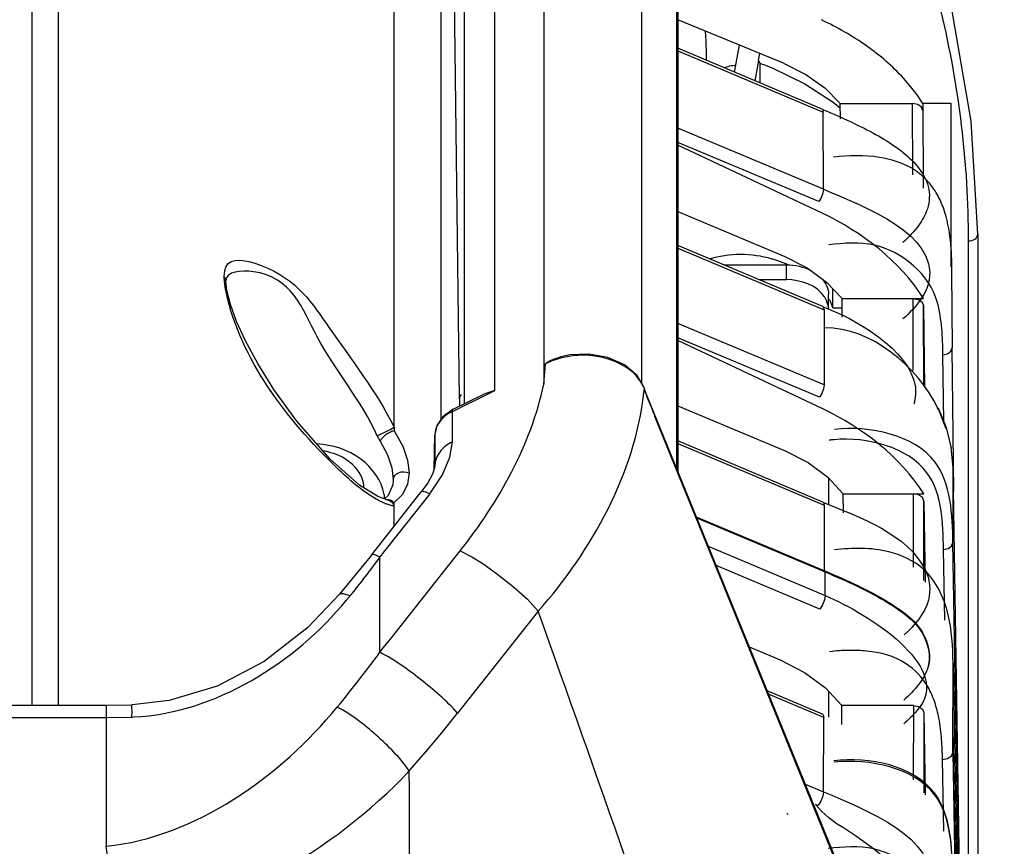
# Paper-space layout 'Sheet' of a CAD drawing. Header units: inches. Extents: x 0.2 to 10.8, y 0.2 to 8.3.
# Tile 421 of 545: x 7.864 to 8.053, y 5.119 to 5.277. Entities that reach past the tile are written whole.
import ezdxf

# ---------------------------------------------------------------- set-up
doc = ezdxf.new("R2010")
doc.units = ezdxf.units.IN
doc.header["$MEASUREMENT"] = 0
doc.layers.get('0').update_dxf_attribs({"lineweight": 5})

psp = doc.layouts.new('Sheet')

# ---------------------------------------------------------------- linework, layer by layer
at = {"color": 0, "linetype": 'ByBlock', "lineweight": -3}
for p, q in [((7.866782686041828, 5.421475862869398), (7.866782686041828, 5.146248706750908)), ((7.964639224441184, 5.422349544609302), (7.96463920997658, 5.207618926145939)), ((7.871850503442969, 5.146248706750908), (7.871850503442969, 5.41684822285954)), ((7.95526583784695, 5.206424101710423), (7.95526583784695, 5.417497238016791)), ((7.983315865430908, 5.416727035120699), (7.983315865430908, 5.207838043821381)), ((7.94941817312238, 5.408520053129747), (7.94941817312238, 5.203842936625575)), ((7.99006901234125, 5.191417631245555), (7.99006901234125, 5.39607423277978)), ((7.990273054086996, 5.394807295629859), (7.990273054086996, 5.190917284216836)), ((7.936076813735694, 5.199381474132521), (7.936076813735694, 5.314701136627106)), ((7.948519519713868, 5.204848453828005), (7.947189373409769, 5.313255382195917)), ((7.945040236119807, 5.200933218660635), (7.945040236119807, 5.311039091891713)), ((8.010495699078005, 5.268964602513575), (7.990273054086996, 5.277284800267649)), ((8.017847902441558, 5.260192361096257), (7.990273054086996, 5.271834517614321)), ((7.990273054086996, 5.271363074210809), (8.018068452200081, 5.259627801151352)), ((8.001119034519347, 5.267255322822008), (8.002085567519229, 5.272424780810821)), ((8.00572440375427, 5.269502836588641), (8.005943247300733, 5.270837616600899)), ((8.00572440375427, 5.269502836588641), (8.005977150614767, 5.270834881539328)), ((8.00572440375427, 5.269502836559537), (8.005012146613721, 5.265611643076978)), ((8.0060418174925, 5.268912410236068), (8.00684795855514, 5.268636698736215)), ((8.00684795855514, 5.268636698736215), (8.007645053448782, 5.268335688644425)), ((8.007645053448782, 5.268335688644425), (8.008432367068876, 5.268009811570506)), ((8.008432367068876, 5.268009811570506), (8.01454441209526, 5.2650569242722)), ((8.01454441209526, 5.2650569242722), (8.019997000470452, 5.261554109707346)), ((8.0184033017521, 5.264249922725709), (8.021346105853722, 5.261252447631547)), ((8.019997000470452, 5.261554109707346), (8.021357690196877, 5.260401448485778)), ((8.01814449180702, 5.244889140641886), (8.018068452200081, 5.259627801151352)), ((8.021386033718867, 5.258319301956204), (8.021346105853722, 5.261252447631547)), ((8.021346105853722, 5.261252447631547), (8.035149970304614, 5.261252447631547)), ((8.03519629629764, 5.247637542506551), (8.035149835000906, 5.261252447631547)), ((8.03715091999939, 5.261250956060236), (8.037200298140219, 5.245123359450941)), ((8.042549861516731, 5.261250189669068), (8.03715091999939, 5.261250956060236)), ((8.042549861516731, 5.230085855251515), (8.042549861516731, 5.261250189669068)), ((8.01814449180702, 5.244889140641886), (7.990273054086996, 5.256585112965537)), ((8.01722696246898, 5.242522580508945), (7.990273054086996, 5.25383304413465)), ((8.017902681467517, 5.240283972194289), (7.990273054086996, 5.253342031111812)), ((7.990273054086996, 5.240617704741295), (8.010706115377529, 5.232034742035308)), ((8.04763216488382, 5.236273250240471), (8.04763216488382, 4.902244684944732)), ((8.017982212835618, 5.222471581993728), (7.990273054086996, 5.234140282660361)), ((7.990273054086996, 5.233638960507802), (8.01822897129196, 5.221843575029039)), ((8.045863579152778, 5.006373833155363), (8.04586357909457, 5.23500065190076)), ((7.999078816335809, 5.230432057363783), (8.011077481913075, 5.230432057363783)), ((8.011077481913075, 5.227603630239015), (8.011077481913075, 5.230432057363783)), ((8.005795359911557, 5.227603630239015), (8.011077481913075, 5.227603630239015)), ((8.042763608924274, 5.214579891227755), (8.042688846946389, 5.229155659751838)), ((8.018707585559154, 5.227139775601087), (8.021665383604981, 5.224023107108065)), ((8.019916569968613, 5.222220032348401), (8.019907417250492, 5.225875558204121)), ((8.019077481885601, 5.221946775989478), (8.019077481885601, 5.224775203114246)), ((8.021665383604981, 5.224023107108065), (8.037247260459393, 5.22402312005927)), ((8.021702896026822, 5.220447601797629), (8.021665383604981, 5.224023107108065)), ((8.035289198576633, 5.210210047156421), (8.035263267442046, 5.224023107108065)), ((8.019916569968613, 5.222220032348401), (8.021684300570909, 5.222220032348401)), ((8.03726320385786, 5.222620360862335), (8.037440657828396, 5.207015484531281)), ((8.037291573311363, 5.207236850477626), (8.037263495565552, 5.222620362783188)), ((8.01822897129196, 5.221843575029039), (8.018260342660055, 5.207496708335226)), ((8.018260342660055, 5.207496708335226), (7.990273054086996, 5.219241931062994)), ((8.017342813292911, 5.205130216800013), (7.990273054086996, 5.216489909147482)), ((8.017970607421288, 5.202907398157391), (7.990273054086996, 5.215998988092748)), ((8.043030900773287, 5.187140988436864), (8.04272115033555, 5.214578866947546)), ((8.04111262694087, 5.20049121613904), (8.040967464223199, 5.213292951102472)), ((7.96463921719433, 5.207620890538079), (7.96498229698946, 5.211531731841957)), ((7.984181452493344, 5.205874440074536), (7.983903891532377, 5.206847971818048)), ((7.947180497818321, 5.202433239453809), (7.95526583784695, 5.206424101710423)), ((7.947348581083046, 5.202821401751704), (7.953185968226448, 5.205702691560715)), ((7.95526583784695, 5.206424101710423), (7.953186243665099, 5.205702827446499)), ((7.983738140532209, 5.205954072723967), (7.983761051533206, 5.206081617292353)), ((7.983782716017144, 5.205965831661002), (7.983796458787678, 5.206091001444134)), ((7.983943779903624, 5.206392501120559), (7.983843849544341, 5.206536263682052)), ((7.984112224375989, 5.206070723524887), (7.983943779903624, 5.206392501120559)), ((7.984108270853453, 5.206075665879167), (7.984136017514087, 5.206012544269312)), ((7.984269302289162, 5.205680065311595), (7.984135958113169, 5.206014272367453)), ((8.022800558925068, 5.111168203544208), (7.984269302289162, 5.205680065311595)), ((7.948519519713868, 5.204848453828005), (7.948519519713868, 5.203399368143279)), ((7.990273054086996, 5.203500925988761), (8.010807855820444, 5.194874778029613)), ((8.040063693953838, 5.203118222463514), (8.040154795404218, 5.202708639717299)), ((7.947180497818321, 5.196612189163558), (7.947180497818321, 5.202433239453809)), ((8.022808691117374, 5.11071015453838), (7.985887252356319, 5.201445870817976)), ((7.986006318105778, 5.201264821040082), (7.985966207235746, 5.201478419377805)), ((8.040155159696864, 5.202708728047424), (8.039936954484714, 5.203032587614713)), ((8.040155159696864, 5.202708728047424), (8.0399920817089, 5.203046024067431)), ((8.041605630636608, 5.199081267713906), (8.040155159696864, 5.202708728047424)), ((7.935410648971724, 5.198995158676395), (7.936073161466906, 5.199387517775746)), ((7.936071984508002, 5.199386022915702), (7.936060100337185, 5.198948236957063)), ((7.932787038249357, 5.197759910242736), (7.933367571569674, 5.196723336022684)), ((7.932787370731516, 5.197760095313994), (7.934798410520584, 5.198679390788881)), ((7.934798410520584, 5.198679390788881), (7.935410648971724, 5.198995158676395)), ((7.936060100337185, 5.198948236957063), (7.936065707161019, 5.198703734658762)), ((7.943673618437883, 5.191355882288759), (7.943836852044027, 5.197966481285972)), ((7.943836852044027, 5.197966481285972), (7.943836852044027, 5.192110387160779)), ((8.018031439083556, 5.185098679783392), (7.990273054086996, 5.196816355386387)), ((7.990273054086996, 5.196292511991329), (8.018276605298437, 5.184471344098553)), ((8.0424967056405, 5.195503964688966), (8.042847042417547, 5.191613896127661)), ((7.943834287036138, 5.192004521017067), (7.943836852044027, 5.192110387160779)), ((7.943836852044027, 5.192110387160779), (7.943835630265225, 5.192011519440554)), ((7.942860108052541, 5.186691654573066), (7.945283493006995, 5.190321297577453)), ((8.042846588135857, 5.191601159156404), (8.042877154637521, 5.177338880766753)), ((8.042874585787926, 5.19160096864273), (8.044213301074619, 5.104879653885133)), ((8.019077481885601, 5.189715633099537), (8.019077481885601, 5.18454574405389)), ((7.931702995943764, 5.174950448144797), (7.941231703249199, 5.187042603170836)), ((7.934674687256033, 5.185545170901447), (7.932919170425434, 5.186130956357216)), ((7.942860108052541, 5.186691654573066), (7.933331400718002, 5.17459949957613)), ((7.934874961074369, 5.18631760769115), (7.934201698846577, 5.185702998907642)), ((8.021936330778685, 5.183034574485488), (8.021908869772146, 5.186678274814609)), ((8.021908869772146, 5.186678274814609), (8.037293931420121, 5.186678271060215)), ((8.035322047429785, 5.172618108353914), (8.035318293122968, 5.186678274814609)), ((7.9345534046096, 5.18555826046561), (7.934676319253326, 5.185545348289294)), ((7.934689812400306, 5.185543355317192), (7.935028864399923, 5.185453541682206)), ((7.935028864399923, 5.185453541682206), (7.935531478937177, 5.18514892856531)), ((7.935448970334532, 5.185474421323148), (7.936077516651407, 5.185010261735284)), ((7.935531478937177, 5.18514892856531), (7.935643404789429, 5.185041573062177)), ((7.935643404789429, 5.185041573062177), (7.936077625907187, 5.18432231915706)), ((7.936076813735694, 5.180500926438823), (7.936076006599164, 5.185009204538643)), ((8.018276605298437, 5.184471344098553), (8.018267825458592, 5.171972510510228)), ((8.03731814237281, 5.185281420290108), (8.037586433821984, 5.169800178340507)), ((8.037322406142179, 5.170128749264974), (8.037318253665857, 5.185281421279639)), ((7.993798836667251, 5.182271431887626), (8.018529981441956, 5.171862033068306)), ((7.993875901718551, 5.182082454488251), (8.018457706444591, 5.171736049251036)), ((8.04963747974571, 4.786553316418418), (8.042862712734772, 5.177338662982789)), ((7.931702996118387, 5.174950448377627), (7.925611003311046, 5.167461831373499)), ((7.996093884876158, 5.17664356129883), (8.018451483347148, 5.167233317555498)), ((8.041318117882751, 5.162506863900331), (8.041081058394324, 5.176049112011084)), ((7.933331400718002, 5.156376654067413), (7.933331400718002, 5.17459949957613)), ((8.017427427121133, 5.164604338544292), (7.997600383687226, 5.172949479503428)), ((8.018267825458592, 5.171972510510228), (8.01851398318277, 5.171843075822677)), ((8.018451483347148, 5.167233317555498), (8.018457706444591, 5.171736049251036)), ((7.963601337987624, 5.164229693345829), (7.948177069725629, 5.14472895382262)), ((8.003936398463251, 5.157414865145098), (8.009839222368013, 5.15493038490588)), ((8.042873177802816, 5.137295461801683), (8.042892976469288, 5.154280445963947)), ((8.042893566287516, 5.154281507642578), (8.052695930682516, 4.619785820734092)), ((8.017957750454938, 5.14454382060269), (8.00736169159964, 5.149016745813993)), ((8.019077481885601, 5.148965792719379), (8.019077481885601, 5.143951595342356)), ((8.018202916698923, 5.143916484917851), (8.007619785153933, 5.148383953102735)), ((7.53879384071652, 5.146248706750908), (7.880961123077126, 5.146248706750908)), ((7.880961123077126, 5.146248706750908), (7.88595551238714, 5.146344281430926)), ((7.880961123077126, 5.146248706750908), (7.880961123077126, 5.119292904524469)), ((8.021634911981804, 5.142605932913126), (8.021655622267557, 5.14620285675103)), ((8.035312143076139, 5.14620285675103), (8.021655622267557, 5.14620285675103)), ((8.035312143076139, 5.14620285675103), (8.035296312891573, 5.1320033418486)), ((8.037312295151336, 5.144806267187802), (8.037290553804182, 5.129514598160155)), ((8.037311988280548, 5.144806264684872), (8.037588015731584, 5.129143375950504)), ((7.53879384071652, 5.143905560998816), (7.880961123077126, 5.143905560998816)), ((7.880961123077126, 5.143905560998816), (7.885829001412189, 5.143998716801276)), ((8.018146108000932, 5.129708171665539), (8.018202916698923, 5.143916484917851)), ((8.042879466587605, 5.14180626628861), (8.05229527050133, 4.619785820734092)), ((8.05205837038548, 4.619785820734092), (8.042888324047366, 5.137295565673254)), ((8.041116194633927, 5.122214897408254), (8.04087354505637, 5.135864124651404)), ((8.014636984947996, 5.131180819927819), (8.018146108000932, 5.129708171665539)), ((8.017126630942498, 5.12707873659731), (8.016572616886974, 5.127314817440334))]:
    psp.add_line(p, q, dxfattribs=at)
for points in [[(8.047629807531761, 5.236285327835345), (8.046369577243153, 5.257929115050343), (8.04265045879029, 5.279329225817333)], [(7.995514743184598, 5.275128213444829), (7.995631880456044, 5.273319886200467), (7.995676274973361, 5.270637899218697), (7.995685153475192, 5.26954951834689)], [(8.00572440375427, 5.269502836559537), (8.005774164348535, 5.269285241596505), (8.005870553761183, 5.269082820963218), (8.006041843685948, 5.26891244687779)], [(8.010495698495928, 5.268964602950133), (8.01474898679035, 5.266847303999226), (8.0184033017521, 5.264249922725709)], [(8.037150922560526, 5.261254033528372), (8.036020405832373, 5.262918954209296), (8.034770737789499, 5.264544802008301), (8.03340609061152, 5.266125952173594)], [(8.017847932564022, 5.260192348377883), (8.01793939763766, 5.260125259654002), (8.018068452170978, 5.259627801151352)], [(8.037149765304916, 5.259870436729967), (8.036880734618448, 5.260562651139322), (8.036150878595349, 5.261066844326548), (8.035149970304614, 5.261252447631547)], [(8.01814449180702, 5.244889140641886), (8.01802810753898, 5.244126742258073), (8.017698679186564, 5.243264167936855), (8.017226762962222, 5.242522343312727)], [(8.010706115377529, 5.232034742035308), (8.015015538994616, 5.229838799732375), (8.018707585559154, 5.227139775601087)], [(7.932919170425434, 5.186130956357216), (7.929401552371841, 5.188314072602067), (7.923826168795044, 5.193271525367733), (7.917442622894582, 5.200584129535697), (7.913061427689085, 5.20662917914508), (7.909950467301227, 5.211596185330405), (7.907606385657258, 5.215918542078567), (7.905904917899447, 5.21962975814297), (7.904735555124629, 5.222826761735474), (7.90406375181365, 5.225502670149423), (7.903877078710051, 5.227356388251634)], [(8.035263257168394, 5.22402066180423), (8.036261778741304, 5.223832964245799), (8.036987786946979, 5.223324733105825), (8.03726320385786, 5.222620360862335)], [(8.017982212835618, 5.222471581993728), (8.018084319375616, 5.22239690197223), (8.018228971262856, 5.221843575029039)], [(8.040952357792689, 5.213264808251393), (8.041855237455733, 5.213453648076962), (8.042497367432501, 5.213929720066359), (8.04272115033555, 5.214578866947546)], [(7.96498229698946, 5.211531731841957), (7.965177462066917, 5.211703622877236), (7.96539146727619, 5.211848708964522), (7.965632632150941, 5.211984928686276), (7.965902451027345, 5.212123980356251), (7.96620268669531, 5.212264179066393), (7.966536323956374, 5.212406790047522), (7.966907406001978, 5.212549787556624), (7.967320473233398, 5.212691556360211), (7.967780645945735, 5.212829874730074), (7.967889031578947, 5.212859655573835)], [(7.983903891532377, 5.206847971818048), (7.982473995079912, 5.20925551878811), (7.98005367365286, 5.211295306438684), (7.976873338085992, 5.21272702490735), (7.973265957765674, 5.213366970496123), (7.969606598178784, 5.213204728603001), (7.967893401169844, 5.212846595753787)], [(8.018260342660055, 5.207496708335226), (8.018143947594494, 5.206734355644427), (8.017814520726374, 5.205871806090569), (8.017342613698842, 5.205129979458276)], [(8.040063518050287, 5.20311858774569), (8.041567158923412, 5.199352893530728), (8.042506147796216, 5.195364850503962)], [(7.947348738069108, 5.202821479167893), (7.947058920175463, 5.202671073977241), (7.945326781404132, 5.20136086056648), (7.94422004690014, 5.199709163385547), (7.943837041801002, 5.197981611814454)], [(7.936065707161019, 5.198703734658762), (7.937694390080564, 5.195756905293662), (7.938607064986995, 5.193077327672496), (7.93890044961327, 5.190666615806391)], [(7.933367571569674, 5.196723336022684), (7.934765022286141, 5.194124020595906), (7.935608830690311, 5.191639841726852), (7.935877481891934, 5.189451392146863)], [(7.945283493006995, 5.190321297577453), (7.94672027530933, 5.193697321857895), (7.947180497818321, 5.196612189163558)], [(8.010807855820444, 5.194874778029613), (8.015191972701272, 5.192632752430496), (8.01893325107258, 5.189870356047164), (8.021908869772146, 5.186678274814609)], [(7.943835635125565, 5.192012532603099), (7.943771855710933, 5.191633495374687), (7.943349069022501, 5.190438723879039), (7.942466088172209, 5.188792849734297), (7.941231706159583, 5.187042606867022)], [(7.93890044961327, 5.190666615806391), (7.938590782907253, 5.188481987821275), (7.937653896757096, 5.186553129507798), (7.936076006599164, 5.185009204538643)], [(7.935877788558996, 5.189430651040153), (7.935785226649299, 5.188367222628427), (7.934874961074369, 5.18631760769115)], [(8.03731814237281, 5.185281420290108), (8.037041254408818, 5.18598187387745), (8.036312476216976, 5.18648996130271), (8.03531828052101, 5.18667584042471)], [(7.934467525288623, 5.185614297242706), (7.93472994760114, 5.185666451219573), (7.935448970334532, 5.185474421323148)], [(8.018031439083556, 5.185098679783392), (8.018133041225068, 5.185024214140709), (8.018276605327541, 5.184471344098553)], [(8.041081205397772, 5.176038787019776), (8.041963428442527, 5.176217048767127), (8.042619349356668, 5.176685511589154), (8.042862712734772, 5.177338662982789)], [(7.948680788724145, 5.175755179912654), (7.950925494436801, 5.174604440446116), (7.952978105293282, 5.173321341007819), (7.955889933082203, 5.171254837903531), (7.958885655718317, 5.168892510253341), (7.961561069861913, 5.166508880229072), (7.963601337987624, 5.164229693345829)], [(7.925610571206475, 5.167461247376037), (7.919559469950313, 5.161122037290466), (7.911198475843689, 5.154624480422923), (7.902224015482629, 5.149917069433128), (7.89300240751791, 5.147154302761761), (7.885956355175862, 5.14634431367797)], [(8.018451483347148, 5.167233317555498), (8.018320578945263, 5.166385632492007), (8.017953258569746, 5.165427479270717), (8.0174285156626, 5.164603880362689)], [(8.009839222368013, 5.15493038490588), (8.014502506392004, 5.152542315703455), (8.018484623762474, 5.149601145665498), (8.021655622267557, 5.14620285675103)], [(7.938945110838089, 5.133698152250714), (7.942091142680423, 5.137322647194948), (7.945169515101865, 5.14100051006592), (7.948177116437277, 5.144728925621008)], [(8.035312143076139, 5.14620285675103), (8.036308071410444, 5.14601497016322), (8.037033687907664, 5.145508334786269), (8.037311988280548, 5.144806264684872)], [(8.017957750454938, 5.14454382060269), (8.01808483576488, 5.144437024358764), (8.018202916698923, 5.143916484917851)], [(8.040873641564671, 5.135875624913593), (8.041847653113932, 5.136057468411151), (8.042593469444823, 5.136565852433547), (8.042888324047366, 5.137295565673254)], [(8.018146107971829, 5.129708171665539), (8.018016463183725, 5.128859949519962), (8.01765009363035, 5.127901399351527), (8.017126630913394, 5.127078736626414)], [(8.020749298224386, 5.123520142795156), (8.019154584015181, 5.124720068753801), (8.017802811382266, 5.125945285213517), (8.016572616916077, 5.127314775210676)]]:
    psp.add_lwpolyline(points, dxfattribs=at)
for centre, radius, start, end in [((8.001969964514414, 5.209427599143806), 0.022995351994, 65.50739096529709, 66.59063390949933), ((8.013072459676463, 5.220251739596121), 0.007121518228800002, 16.04466829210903, 17.30468846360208), ((7.976473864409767, 5.203737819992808), 0.008016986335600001, 34.92575848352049, 35.75691077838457), ((7.934982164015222, 5.211388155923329), 0.04910086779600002, 353.8066994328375, 354.3291363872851), ((8.520473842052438, 5.418976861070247), 0.5771504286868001, 201.5975576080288, 201.7896036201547), ((8.518185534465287, 5.418062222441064), 0.5746861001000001, 201.789616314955, 201.9817667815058), ((8.516592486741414, 5.417419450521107), 0.5729682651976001, 201.9817918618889, 202.1441510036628), ((7.925009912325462, 5.18492082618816), 0.009267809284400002, 4.895478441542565, 10.2292338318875), ((7.938397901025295, 5.195016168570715), 0.0109781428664, 247.7440551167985, 248.3187518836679), ((7.938240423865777, 5.194619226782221), 0.0105511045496, 248.3170628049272, 249.159037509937), ((3.164740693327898, 8.949261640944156), 6.093064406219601, 321.5016433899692, 321.7341067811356), ((-2.439868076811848, 1.461098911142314), 11.0428869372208, 19.07155301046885, 19.59326467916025), ((7.884375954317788, 5.186243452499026), 0.04226971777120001, 271.9699651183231, 272.5546213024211), ((3.026824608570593, 5.112288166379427), 4.9121659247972, 358.8605235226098, 0.2497316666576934), ((7.989929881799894, 5.109299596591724), 0.02677094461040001, 36.8667304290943, 37.50458978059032)]:
    psp.add_arc(centre, radius, start, end, dxfattribs=at)
psp.add_ellipse((7.950519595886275, 5.204848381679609), major_axis=(0.00200007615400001, -1.442600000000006e-07), ratio=0.7070919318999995, start_param=2.551527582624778, end_param=3.141643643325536, dxfattribs=at)
for points in [[(8.045861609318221, 5.235001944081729), (8.045861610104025, 5.24972844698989), (8.04405024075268, 5.264545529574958), (8.040640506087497, 5.27887185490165)], [(8.018144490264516, 5.244889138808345), (8.026327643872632, 5.241456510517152), (8.039806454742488, 5.236270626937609), (8.038321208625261, 5.227521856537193)], [(8.037247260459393, 5.224023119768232), (8.03275904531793, 5.231151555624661), (8.025512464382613, 5.236671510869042), (8.017902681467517, 5.240283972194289)], [(8.011077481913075, 5.230432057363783), (8.012673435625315, 5.230432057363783), (8.014318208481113, 5.230080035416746), (8.015744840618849, 5.229364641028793)], [(8.018323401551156, 5.224322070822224), (8.016875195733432, 5.22654308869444), (8.013728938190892, 5.227603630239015), (8.011077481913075, 5.227603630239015)], [(8.020328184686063, 5.221467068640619), (8.027335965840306, 5.218399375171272), (8.037338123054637, 5.21171907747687), (8.03554016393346, 5.204283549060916)], [(8.0399920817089, 5.203046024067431), (8.036123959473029, 5.21101434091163), (8.02716556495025, 5.21850765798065), (8.018308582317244, 5.218406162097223)], [(7.948680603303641, 5.175755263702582), (7.955997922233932, 5.185112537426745), (7.962201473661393, 5.195992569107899), (7.964638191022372, 5.207618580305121)], [(7.963602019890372, 5.16422930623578), (7.973805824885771, 5.175834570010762), (7.982076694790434, 5.190607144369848), (7.983782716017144, 5.205965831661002)], [(8.037293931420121, 5.186678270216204), (8.032804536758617, 5.193791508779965), (8.025569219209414, 5.199299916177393), (8.017970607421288, 5.202907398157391)], [(8.018031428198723, 5.185098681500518), (8.025253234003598, 5.182050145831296), (8.034098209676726, 5.179084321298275), (8.037614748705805, 5.172078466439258)], [(7.886259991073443, 5.144015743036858), (7.901690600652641, 5.144704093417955), (7.917079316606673, 5.154363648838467), (7.926892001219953, 5.166292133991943)], [(8.018451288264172, 5.167233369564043), (8.027013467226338, 5.163629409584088), (8.042069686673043, 5.153806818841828), (8.036735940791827, 5.146200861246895)], [(7.880961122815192, 5.119292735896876), (7.898071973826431, 5.121072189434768), (7.914254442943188, 5.132617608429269), (7.925179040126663, 5.145906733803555)], [(7.882467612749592, 5.104462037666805), (7.903596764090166, 5.106177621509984), (7.924378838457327, 5.118296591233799), (7.938945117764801, 5.133698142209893)], [(8.01814606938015, 5.129708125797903), (8.026369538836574, 5.126256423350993), (8.04008919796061, 5.120790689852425), (8.03825777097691, 5.112062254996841)], [(8.037228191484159, 5.108700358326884), (8.033089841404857, 5.114819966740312), (8.02710804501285, 5.119759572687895), (8.020749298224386, 5.123520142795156)]]:
    psp.add_open_spline(points, degree=3, dxfattribs=at)
for points, knots in [([(8.03340609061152, 5.266125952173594), (8.031314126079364, 5.268408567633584), (8.026395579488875, 5.272628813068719), (8.020786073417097, 5.275840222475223), (8.017764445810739, 5.277240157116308)], [0, 0, 0, 0, 0.4817984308, 1, 1, 1, 1]), ([(7.999008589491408, 5.268155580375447), (7.999399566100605, 5.268262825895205), (8.000187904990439, 5.26845664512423), (8.000985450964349, 5.268608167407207), (8.00138614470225, 5.268673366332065)], [0, 0, 0, 0, 0.4996642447, 1, 1, 1, 1]), ([(8.006036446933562, 5.265178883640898), (8.006036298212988, 5.265801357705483), (8.00603679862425, 5.267045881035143), (8.006039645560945, 5.268290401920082), (8.006041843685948, 5.26891244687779)], [0, 0, 0, 0, 0.5001708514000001, 1, 1, 1, 1]), ([(8.01784785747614, 5.260192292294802), (8.018249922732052, 5.260022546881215), (8.019063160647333, 5.25967753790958), (8.01987440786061, 5.259327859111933), (8.020284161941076, 5.259149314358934)], [0, 0, 0, 0, 0.4940371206, 1, 1, 1, 1]), ([(8.020284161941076, 5.259149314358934), (8.023310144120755, 5.257830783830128), (8.028952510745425, 5.255179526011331), (8.034230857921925, 5.251512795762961), (8.036110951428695, 5.249225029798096)], [0, 0, 0, 0, 0.527114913, 1, 1, 1, 1]), ([(8.034984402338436, 5.248888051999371), (8.033117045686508, 5.249987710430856), (8.028104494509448, 5.251511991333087), (8.022952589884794, 5.251345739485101), (8.020042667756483, 5.251015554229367)], [0, 0, 0, 0, 0.4252791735, 1, 1, 1, 1]), ([(8.039900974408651, 5.24382789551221), (8.039335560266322, 5.244834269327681), (8.037928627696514, 5.246780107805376), (8.036034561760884, 5.248269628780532), (8.034984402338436, 5.248888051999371)], [0, 0, 0, 0, 0.4864331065, 1, 1, 1, 1]), ([(8.036110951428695, 5.249225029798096), (8.037024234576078, 5.248113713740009), (8.038563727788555, 5.245562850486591), (8.038421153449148, 5.242514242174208), (8.037983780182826, 5.241163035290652)], [0, 0, 0, 0, 0.5031849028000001, 1, 1, 1, 1]), ([(8.041104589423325, 5.241153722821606), (8.04094076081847, 5.241615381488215), (8.040578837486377, 5.242525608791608), (8.040140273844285, 5.243401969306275), (8.039900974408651, 5.24382789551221)], [0, 0, 0, 0, 0.5006743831, 1, 1, 1, 1]), ([(8.037983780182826, 5.241163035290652), (8.037621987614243, 5.240045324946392), (8.036291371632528, 5.237656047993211), (8.03442193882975, 5.235704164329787), (8.03330323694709, 5.234690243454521)], [0, 0, 0, 0, 0.4376066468, 1, 1, 1, 1]), ([(8.042688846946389, 5.229155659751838), (8.042674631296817, 5.231138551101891), (8.04255390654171, 5.235184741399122), (8.041795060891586, 5.239208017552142), (8.041104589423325, 5.241153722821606)], [0, 0, 0, 0, 0.4899142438, 1, 1, 1, 1]), ([(8.045863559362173, 5.235001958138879), (8.046287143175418, 5.235005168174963), (8.047092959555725, 5.235172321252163), (8.047627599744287, 5.235917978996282), (8.047629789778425, 5.236273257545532)], [0, 0, 0, 0, 0.5438517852, 1, 1, 1, 1]), ([(8.039857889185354, 5.223388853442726), (8.038425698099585, 5.228560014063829), (8.030427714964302, 5.235344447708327), (8.022033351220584, 5.234591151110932), (8.019121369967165, 5.23425412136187)], [0, 0, 0, 0, 0.6466995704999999, 1, 1, 1, 1]), ([(7.903849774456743, 5.229984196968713), (7.904619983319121, 5.232116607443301), (7.916556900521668, 5.229358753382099), (7.923994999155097, 5.217215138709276), (7.932682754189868, 5.206158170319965), (7.936076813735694, 5.199381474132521)], [0, 0, 0, 0, 0.1442567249, 0.5177666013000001, 1, 1, 1, 1]), ([(8.008262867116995, 5.231547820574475), (8.006317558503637, 5.232105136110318), (8.002253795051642, 5.232723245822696), (7.998191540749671, 5.232096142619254), (7.996247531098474, 5.231535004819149)], [0, 0, 0, 0, 0.5000237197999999, 1, 1, 1, 1]), ([(8.00973313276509, 5.231073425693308), (8.009491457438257, 5.231160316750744), (8.009003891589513, 5.231326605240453), (8.0085110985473, 5.231476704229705), (8.008262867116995, 5.231547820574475)], [0, 0, 0, 0, 0.4986440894, 1, 1, 1, 1]), ([(7.90356675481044, 5.228124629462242), (7.903569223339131, 5.228467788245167), (7.903608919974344, 5.229097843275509), (7.903752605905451, 5.229715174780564), (7.903849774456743, 5.229984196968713)], [0, 0, 0, 0, 0.5454029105, 1, 1, 1, 1]), ([(7.932787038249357, 5.197759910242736), (7.929796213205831, 5.204544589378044), (7.921055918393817, 5.214267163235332), (7.915842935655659, 5.230094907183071), (7.903877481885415, 5.229213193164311), (7.903877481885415, 5.227367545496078)], [0, 0, 0, 0, 0.4933712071, 0.8771903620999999, 1, 1, 1, 1]), ([(8.011105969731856, 5.230530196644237), (8.010880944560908, 5.230627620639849), (8.010426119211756, 5.230815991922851), (8.009965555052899, 5.230989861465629), (8.00973313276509, 5.231073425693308)], [0, 0, 0, 0, 0.4981933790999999, 1, 1, 1, 1]), ([(7.903877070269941, 5.227367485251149), (7.903876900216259, 5.227505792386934), (7.90381744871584, 5.227785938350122), (7.90365953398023, 5.228020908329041), (7.903566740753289, 5.228124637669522)], [0, 0, 0, 0, 0.498431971, 1, 1, 1, 1]), ([(7.903595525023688, 5.227361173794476), (7.903586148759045, 5.227490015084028), (7.903571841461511, 5.227744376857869), (7.90356675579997, 5.227999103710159), (7.90356675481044, 5.228124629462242)], [0, 0, 0, 0, 0.5071774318, 1, 1, 1, 1]), ([(8.017777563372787, 5.227855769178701), (8.018174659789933, 5.227417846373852), (8.018818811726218, 5.226457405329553), (8.019077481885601, 5.225317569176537), (8.019077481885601, 5.224775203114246)], [0, 0, 0, 0, 0.5215201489, 1, 1, 1, 1]), ([(7.90391210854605, 5.225248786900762), (7.903834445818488, 5.225608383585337), (7.903703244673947, 5.226309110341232), (7.903620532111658, 5.227017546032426), (7.903595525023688, 5.227361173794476)], [0, 0, 0, 0, 0.5163884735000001, 1, 1, 1, 1]), ([(8.038321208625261, 5.227521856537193), (8.038105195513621, 5.226249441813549), (8.03677370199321, 5.223404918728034), (8.034606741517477, 5.221231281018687), (8.033283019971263, 5.220094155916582)], [0, 0, 0, 0, 0.4251479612, 1, 1, 1, 1]), ([(7.932578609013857, 5.185676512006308), (7.929806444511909, 5.187258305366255), (7.917516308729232, 5.198241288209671), (7.906707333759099, 5.212306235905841), (7.90391210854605, 5.225248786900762)], [0, 0, 0, 0, 0.1942292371, 1, 1, 1, 1]), ([(8.018794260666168, 5.223408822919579), (8.018733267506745, 5.223566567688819), (8.01859170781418, 5.223879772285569), (8.01841834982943, 5.224176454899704), (8.018323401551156, 5.224322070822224)], [0, 0, 0, 0, 0.4931322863, 1, 1, 1, 1]), ([(8.019527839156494, 5.223268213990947), (8.019487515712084, 5.223357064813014), (8.019403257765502, 5.223534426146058), (8.019313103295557, 5.223708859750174), (8.019266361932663, 5.223795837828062)], [0, 0, 0, 0, 0.4970226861, 1, 1, 1, 1]), ([(8.017982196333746, 5.222471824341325), (8.018371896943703, 5.222307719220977), (8.019155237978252, 5.221975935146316), (8.019936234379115, 5.221638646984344), (8.020328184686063, 5.221467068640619)], [0, 0, 0, 0, 0.4970518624, 1, 1, 1, 1]), ([(8.019077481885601, 5.221946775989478), (8.019077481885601, 5.222192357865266), (8.019026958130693, 5.22269188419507), (8.01888548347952, 5.223172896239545), (8.018794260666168, 5.223408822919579)], [0, 0, 0, 0, 0.4926115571, 1, 1, 1, 1]), ([(8.019871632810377, 5.222370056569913), (8.01982437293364, 5.222521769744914), (8.01971883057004, 5.22282489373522), (8.019594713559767, 5.223120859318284), (8.019527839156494, 5.223268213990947)], [0, 0, 0, 0, 0.4954541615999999, 1, 1, 1, 1]), ([(8.040967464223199, 5.213292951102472), (8.040949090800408, 5.214950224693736), (8.0408454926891, 5.218341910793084), (8.04032099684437, 5.221716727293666), (8.039857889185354, 5.223388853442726)], [0, 0, 0, 0, 0.488548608, 1, 1, 1, 1]), ([(7.968063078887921, 5.212649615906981), (7.967520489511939, 5.212516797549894), (7.966466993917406, 5.212198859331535), (7.965458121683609, 5.211756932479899), (7.964980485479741, 5.211506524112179)], [0, 0, 0, 0, 0.508795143, 1, 1, 1, 1]), ([(7.98297967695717, 5.208422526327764), (7.981500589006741, 5.21047664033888), (7.976408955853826, 5.213343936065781), (7.970826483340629, 5.213326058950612), (7.968063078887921, 5.212649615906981)], [0, 0, 0, 0, 0.470818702, 1, 1, 1, 1]), ([(7.984110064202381, 5.2060695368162), (7.984006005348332, 5.206465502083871), (7.983714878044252, 5.207254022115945), (7.983290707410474, 5.207978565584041), (7.983046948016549, 5.20832766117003)], [0, 0, 0, 0, 0.4902015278, 1, 1, 1, 1]), ([(8.03554016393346, 5.204283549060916), (8.035519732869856, 5.204199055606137), (8.035476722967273, 5.204029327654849), (8.035430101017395, 5.203860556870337), (8.035405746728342, 5.20377583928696)], [0, 0, 0, 0, 0.4965152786, 1, 1, 1, 1]), ([(7.945418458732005, 5.201222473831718), (7.944954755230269, 5.200783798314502), (7.944178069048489, 5.199791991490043), (7.943851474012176, 5.1985587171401), (7.943836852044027, 5.197966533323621)], [0, 0, 0, 0, 0.5186722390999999, 1, 1, 1, 1]), ([(7.947180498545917, 5.202433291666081), (7.94685091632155, 5.202269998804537), (7.946230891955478, 5.201909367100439), (7.945670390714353, 5.201460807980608), (7.945418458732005, 5.201222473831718)], [0, 0, 0, 0, 0.5147020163, 1, 1, 1, 1]), ([(7.947180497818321, 5.202433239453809), (7.947181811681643, 5.202514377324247), (7.947201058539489, 5.202660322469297), (7.947291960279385, 5.202790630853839), (7.947348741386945, 5.202820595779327)], [0, 0, 0, 0, 0.5582924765, 1, 1, 1, 1]), ([(8.042877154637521, 5.177338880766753), (8.042786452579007, 5.182599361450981), (8.042211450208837, 5.19651837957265), (8.02690883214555, 5.199750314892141), (8.020208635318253, 5.198985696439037)], [0, 0, 0, 0, 0.4382578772, 1, 1, 1, 1]), ([(7.934420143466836, 5.19792663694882), (7.934160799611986, 5.197734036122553), (7.933756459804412, 5.197379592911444), (7.933431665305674, 5.196928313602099), (7.933367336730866, 5.196723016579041)], [0, 0, 0, 0, 0.6002451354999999, 1, 1, 1, 1]), ([(7.936057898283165, 5.198715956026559), (7.935810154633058, 5.198669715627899), (7.935232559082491, 5.198455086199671), (7.934707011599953, 5.198139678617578), (7.934420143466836, 5.19792663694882)], [0, 0, 0, 0, 0.4135945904, 1, 1, 1, 1]), ([(8.041081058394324, 5.176049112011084), (8.04099481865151, 5.181048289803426), (8.040551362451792, 5.194039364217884), (8.026398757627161, 5.197598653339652), (8.020143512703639, 5.197007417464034)], [0, 0, 0, 0, 0.4431358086, 1, 1, 1, 1]), ([(7.93413041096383, 5.186566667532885), (7.933651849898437, 5.18921900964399), (7.929943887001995, 5.194321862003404), (7.924224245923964, 5.196007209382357), (7.921270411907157, 5.196228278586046)], [0, 0, 0, 0, 0.4764086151, 1, 1, 1, 1]), ([(7.947180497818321, 5.196612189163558), (7.946250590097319, 5.196141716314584), (7.944627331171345, 5.194945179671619), (7.943858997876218, 5.193007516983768), (7.943836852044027, 5.192110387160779)], [0, 0, 0, 0, 0.5373140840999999, 1, 1, 1, 1]), ([(8.020143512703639, 5.197007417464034), (8.019991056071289, 5.196993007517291), (8.019683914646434, 5.196962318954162), (8.019377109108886, 5.196928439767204), (8.01922260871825, 5.196910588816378)], [0, 0, 0, 0, 0.4961251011, 1, 1, 1, 1]), ([(7.930277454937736, 5.187771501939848), (7.930272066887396, 5.189442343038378), (7.928172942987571, 5.193130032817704), (7.924476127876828, 5.194516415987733), (7.922437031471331, 5.194882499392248)], [0, 0, 0, 0, 0.4464471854, 1, 1, 1, 1]), ([(7.935877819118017, 5.189451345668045), (7.935877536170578, 5.189981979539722), (7.936976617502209, 5.19102501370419), (7.938282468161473, 5.190926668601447), (7.938900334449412, 5.190666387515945)], [0, 0, 0, 0, 0.4417954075, 1, 1, 1, 1]), ([(7.941232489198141, 5.187042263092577), (7.941345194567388, 5.187191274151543), (7.942066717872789, 5.187065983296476), (7.942516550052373, 5.186858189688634), (7.942860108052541, 5.186691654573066)], [0, 0, 0, 0, 0.3285698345, 1, 1, 1, 1]), ([(7.934239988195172, 5.184855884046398), (7.933962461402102, 5.184969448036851), (7.93339976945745, 5.185226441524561), (7.932854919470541, 5.185518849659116), (7.932578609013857, 5.185676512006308)], [0, 0, 0, 0, 0.4852230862, 1, 1, 1, 1]), ([(7.936076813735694, 5.184322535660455), (7.935814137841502, 5.184362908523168), (7.935275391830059, 5.184482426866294), (7.93475261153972, 5.184657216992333), (7.934486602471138, 5.184758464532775)], [0, 0, 0, 0, 0.4828616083, 1, 1, 1, 1]), ([(7.933331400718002, 5.17459949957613), (7.932987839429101, 5.174766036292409), (7.932538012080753, 5.174973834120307), (7.93181647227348, 5.175099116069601), (7.931703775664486, 5.174950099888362)], [0, 0, 0, 0, 0.6714337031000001, 1, 1, 1, 1]), ([(8.037224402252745, 5.17227463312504), (8.035391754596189, 5.17391256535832), (8.029735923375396, 5.17649056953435), (8.023673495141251, 5.176341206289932), (8.02022324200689, 5.175950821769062)], [0, 0, 0, 0, 0.4144768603, 1, 1, 1, 1]), ([(7.933331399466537, 5.174599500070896), (7.932396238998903, 5.173349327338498), (7.930501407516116, 5.170854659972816), (7.928570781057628, 5.168387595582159), (7.927593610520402, 5.167157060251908)], [0, 0, 0, 0, 0.4983887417, 1, 1, 1, 1]), ([(8.018457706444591, 5.171736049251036), (8.020508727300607, 5.170872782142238), (8.024615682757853, 5.169085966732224), (8.028594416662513, 5.167002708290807), (8.030504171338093, 5.165805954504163)], [0, 0, 0, 0, 0.4968231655, 1, 1, 1, 1]), ([(8.018529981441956, 5.171862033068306), (8.020591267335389, 5.170992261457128), (8.024710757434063, 5.169196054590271), (8.028700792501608, 5.167100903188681), (8.030610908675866, 5.165898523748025)], [0, 0, 0, 0, 0.49780043, 1, 1, 1, 1]), ([(8.037614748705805, 5.172078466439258), (8.038473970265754, 5.170366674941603), (8.03889336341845, 5.165244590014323), (8.035532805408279, 5.161542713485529), (8.03355458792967, 5.159706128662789)], [0, 0, 0, 0, 0.4150533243, 1, 1, 1, 1]), ([(8.042892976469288, 5.154280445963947), (8.042834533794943, 5.157468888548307), (8.042579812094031, 5.163879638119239), (8.03963252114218, 5.170122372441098), (8.037224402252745, 5.17227463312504)], [0, 0, 0, 0, 0.4968242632, 1, 1, 1, 1]), ([(7.925612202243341, 5.16746082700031), (7.92576395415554, 5.167649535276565), (7.926611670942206, 5.167606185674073), (7.92718907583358, 5.167346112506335), (7.92759361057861, 5.167157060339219)], [0, 0, 0, 0, 0.3516201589, 1, 1, 1, 1]), ([(7.926892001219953, 5.166292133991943), (7.927009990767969, 5.166435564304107), (7.927244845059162, 5.166723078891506), (7.927477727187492, 5.167012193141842), (7.92759361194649, 5.167157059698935)], [0, 0, 0, 0, 0.5002836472, 1, 1, 1, 1]), ([(8.030504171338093, 5.165805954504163), (8.032939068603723, 5.164280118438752), (8.037486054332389, 5.161318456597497), (8.038779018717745, 5.15537716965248), (8.03799151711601, 5.153182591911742)], [0, 0, 0, 0, 0.5520538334, 1, 1, 1, 1]), ([(8.030610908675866, 5.165898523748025), (8.033038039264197, 5.16437069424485), (8.037585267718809, 5.161391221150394), (8.038807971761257, 5.155435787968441), (8.038004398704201, 5.153243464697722)], [0, 0, 0, 0, 0.5512223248, 1, 1, 1, 1]), ([(7.925178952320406, 5.145906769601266), (7.926579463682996, 5.147610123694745), (7.929343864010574, 5.151064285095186), (7.932015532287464, 5.154590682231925), (7.9333313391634, 5.156376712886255)], [0, 0, 0, 0, 0.4985076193, 1, 1, 1, 1]), ([(7.948177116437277, 5.144728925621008), (7.946043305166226, 5.147139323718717), (7.941194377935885, 5.151211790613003), (7.936092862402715, 5.154995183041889), (7.933331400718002, 5.156376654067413)], [0, 0, 0, 0, 0.5104209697, 1, 1, 1, 1]), ([(8.02638081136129, 5.156613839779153), (8.025281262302, 5.156724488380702), (8.022906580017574, 5.156803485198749), (8.020539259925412, 5.156630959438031), (8.019282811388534, 5.156487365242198)], [0, 0, 0, 0, 0.4663411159, 1, 1, 1, 1]), ([(8.038112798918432, 5.149719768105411), (8.03707784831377, 5.151532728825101), (8.033715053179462, 5.155121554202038), (8.028963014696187, 5.15635399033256), (8.02638081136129, 5.156613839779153)], [0, 0, 0, 0, 0.4457938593, 1, 1, 1, 1]), ([(8.03799151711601, 5.153182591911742), (8.037619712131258, 5.152146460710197), (8.036312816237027, 5.149947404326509), (8.034522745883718, 5.148160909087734), (8.03345630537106, 5.147235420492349)], [0, 0, 0, 0, 0.4380767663, 1, 1, 1, 1]), ([(8.040196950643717, 5.143778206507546), (8.039996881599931, 5.144816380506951), (8.039479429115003, 5.146864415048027), (8.038632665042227, 5.148809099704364), (8.038112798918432, 5.149719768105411)], [0, 0, 0, 0, 0.5020582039, 1, 1, 1, 1]), ([(7.885955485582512, 5.146344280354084), (7.885732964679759, 5.146335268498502), (7.886024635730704, 5.145083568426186), (7.885829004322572, 5.14456027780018), (7.885829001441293, 5.14399871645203)], [0, 0, 0, 0, 0.2839644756, 1, 1, 1, 1]), ([(7.938945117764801, 5.133698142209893), (7.937183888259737, 5.136252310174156), (7.932747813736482, 5.140603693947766), (7.927899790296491, 5.144505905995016), (7.925179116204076, 5.145906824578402)], [0, 0, 0, 0, 0.5034369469, 1, 1, 1, 1]), ([(8.036735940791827, 5.146200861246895), (8.03655568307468, 5.145943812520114), (8.036164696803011, 5.145425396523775), (8.035742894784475, 5.144931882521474), (8.035518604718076, 5.144683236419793)], [0, 0, 0, 0, 0.4838891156, 1, 1, 1, 1]), ([(8.035518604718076, 5.144683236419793), (8.035215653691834, 5.144347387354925), (8.03455845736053, 5.143669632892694), (8.03386125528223, 5.143033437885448), (8.033490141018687, 5.142711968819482)], [0, 0, 0, 0, 0.4794927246, 1, 1, 1, 1]), ([(8.04087354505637, 5.135864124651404), (8.040850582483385, 5.13715571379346), (8.040764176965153, 5.139804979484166), (8.040453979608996, 5.142444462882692), (8.040196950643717, 5.143778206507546)], [0, 0, 0, 0, 0.4874549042, 1, 1, 1, 1]), ([(8.04282102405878, 5.113660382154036), (8.042739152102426, 5.119067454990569), (8.042266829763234, 5.133173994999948), (8.026770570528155, 5.136530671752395), (8.020102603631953, 5.1356314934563)], [0, 0, 0, 0, 0.4455905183, 1, 1, 1, 1]), ([(8.042820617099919, 5.113641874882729), (8.042740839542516, 5.118912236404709), (8.042191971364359, 5.132854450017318), (8.02686875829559, 5.13612825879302), (8.020157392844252, 5.135368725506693)], [0, 0, 0, 0, 0.4383276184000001, 1, 1, 1, 1]), ([(7.882467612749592, 5.104462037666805), (7.882381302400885, 5.10703881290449), (7.882001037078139, 5.111998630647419), (7.8813931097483, 5.116938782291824), (7.880961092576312, 5.119292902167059)], [0, 0, 0, 0, 0.518584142, 1, 1, 1, 1]), ([(8.039667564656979, 5.107992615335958), (8.038246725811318, 5.113151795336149), (8.030288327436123, 5.11994182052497), (8.02191354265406, 5.119191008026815), (8.019009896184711, 5.118855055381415)], [0, 0, 0, 0, 0.6467342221, 1, 1, 1, 1])]:
    psp.add_open_spline(points, degree=3, knots=knots, dxfattribs=at)

doc.saveas('drawing.dxf')
